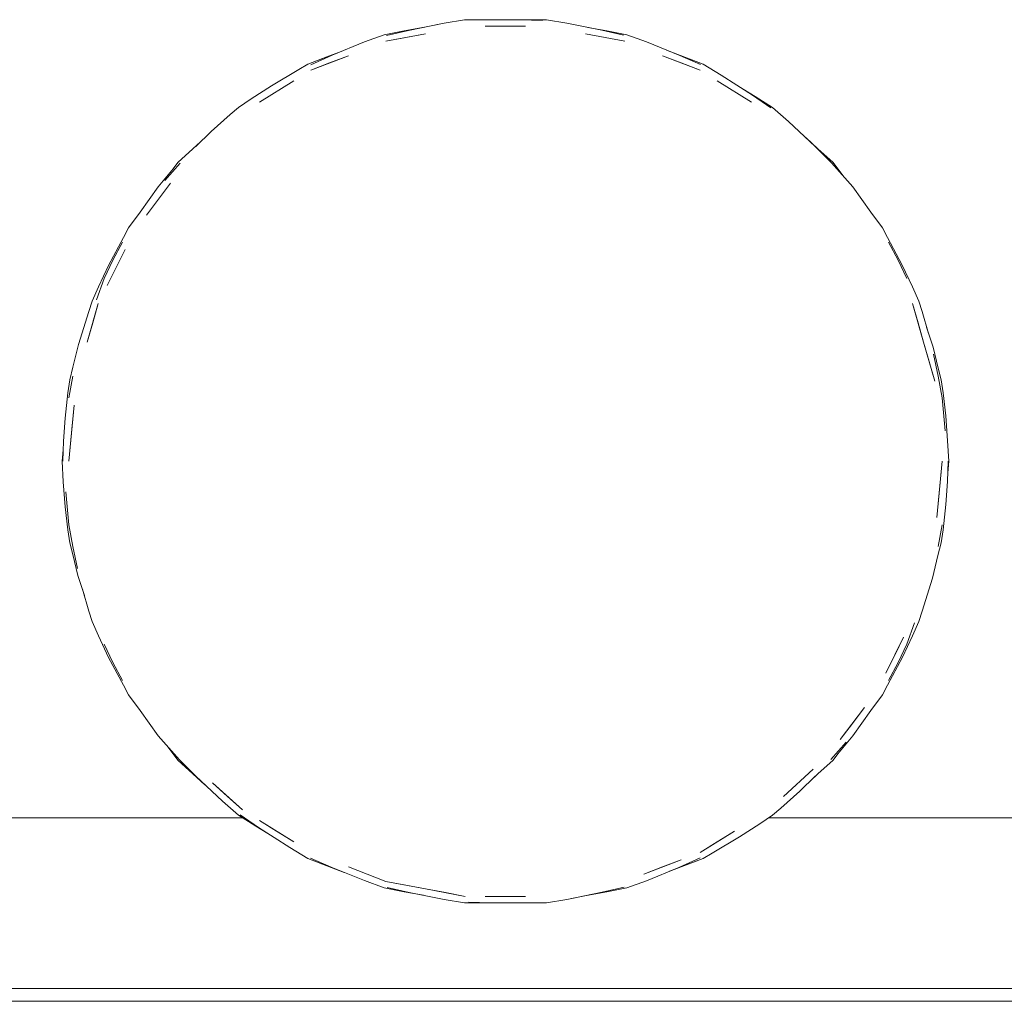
# Model space of a CAD drawing. Header units: millimetres. Extents: x -261 to 187, y -214 to 106.
# Tile 970 of 1056: x -206.727 to -205.948, y 17.782 to 18.558. Entities that reach past the tile are written whole.
import ezdxf

# ---------------------------------------------------------------- set-up
doc = ezdxf.new("R2010")
doc.units = ezdxf.units.MM
doc.header["$LTSCALE"] = 0.005
doc.header["$MEASUREMENT"] = 0
for name, color, linetype, lineweight in [('IFC-Elemento de mobília-Contorno', 9, 'Continuous', 5), ('IFC-Parede padrão-Contorno', 9, 'Continuous', 5), ('IFC-Parede-Contorno', 9, 'Continuous', 5), ('IFC-Viga-Contorno', 9, 'Continuous', 5)]:
    doc.layers.add(name, color=color, linetype=linetype, lineweight=lineweight)

msp = doc.modelspace()

# ---------------------------------------------------------------- linework, layer by layer
at = {"layer": 'IFC-Elemento de mobília-Contorno', "lineweight": 5}
for p, q in [((-206.41939, 18.54979), (-206.39125, 18.55546)), ((-206.40696, 18.5523), (-206.39125, 18.55546)), ((-206.39125, 18.55546), (-206.37516, 18.55824)), ((-206.37516, 18.55824), (-206.35898, 18.55824)), ((-206.35898, 18.55824), (-206.3428, 18.55824)), ((-206.3428, 18.55824), (-206.32662, 18.55824)), ((-206.33117, 18.55807), (-206.31358, 18.55768)), ((-206.32662, 18.55824), (-206.31044, 18.55824)), ((-206.31044, 18.55824), (-206.29435, 18.55549)), ((-206.29435, 18.55549), (-206.2666, 18.54988)), ((-206.45425, 18.54069), (-206.43876, 18.54635)), ((-206.43876, 18.54635), (-206.42286, 18.54933)), ((-206.43733, 18.54129), (-206.406, 18.54715)), ((-206.43679, 18.54581), (-206.41939, 18.54979)), ((-206.42286, 18.54933), (-206.40696, 18.5523)), ((-206.42166, 18.54422), (-206.406, 18.54715)), ((-206.35874, 18.55301), (-206.32686, 18.55301)), ((-206.2796, 18.54715), (-206.24827, 18.54129)), ((-206.2796, 18.54715), (-206.26394, 18.54422)), ((-206.27761, 18.55211), (-206.26274, 18.54933)), ((-206.2666, 18.54988), (-206.24932, 18.54606)), ((-206.26274, 18.54933), (-206.24684, 18.54635)), ((-206.24684, 18.54635), (-206.23136, 18.54062)), ((-206.47984, 18.53031), (-206.45425, 18.54069)), ((-206.43733, 18.54129), (-206.42166, 18.54422)), ((-206.26394, 18.54422), (-206.24827, 18.54129)), ((-206.23136, 18.54062), (-206.20483, 18.5299)), ((-206.49911, 18.52298), (-206.47268, 18.53321)), ((-206.49683, 18.52245), (-206.47984, 18.53031)), ((-206.48402, 18.52882), (-206.47272, 18.5332)), ((-206.21544, 18.53419), (-206.18649, 18.52298)), ((-206.21543, 18.53419), (-206.20158, 18.52882)), ((-206.20483, 18.5299), (-206.18858, 18.52287)), ((-206.50633, 18.51882), (-206.49911, 18.52298)), ((-206.49911, 18.52298), (-206.48402, 18.52882)), ((-206.49676, 18.51827), (-206.46704, 18.52978)), ((-206.49676, 18.51827), (-206.4819, 18.52402)), ((-206.4819, 18.52402), (-206.46704, 18.52978)), ((-206.21855, 18.52978), (-206.18884, 18.51827)), ((-206.21855, 18.52978), (-206.2037, 18.52402)), ((-206.2037, 18.52402), (-206.18884, 18.51827)), ((-206.20158, 18.52882), (-206.18649, 18.52298)), ((-206.18649, 18.52298), (-206.17218, 18.51437)), ((-206.52796, 18.50602), (-206.50633, 18.51882)), ((-206.17218, 18.51437), (-206.14752, 18.49864)), ((-206.53741, 18.4931), (-206.51031, 18.50988)), ((-206.17529, 18.50988), (-206.14819, 18.4931)), ((-206.544, 18.49577), (-206.52796, 18.50602)), ((-206.15833, 18.50554), (-206.14523, 18.49743)), ((-206.55412, 18.48891), (-206.544, 18.49577)), ((-206.14752, 18.49864), (-206.13295, 18.48864)), ((-206.14523, 18.49743), (-206.13148, 18.48891)), ((-206.57557, 18.46979), (-206.56053, 18.4834)), ((-206.56053, 18.4834), (-206.55412, 18.48891)), ((-206.13148, 18.48891), (-206.11885, 18.47775)), ((-206.11885, 18.47775), (-206.09785, 18.45807)), ((-206.58775, 18.45807), (-206.57557, 18.46979)), ((-206.58999, 18.45621), (-206.58409, 18.4616)), ((-206.10496, 18.46474), (-206.09561, 18.45621)), ((-206.60195, 18.44531), (-206.58999, 18.45621)), ((-206.09785, 18.45807), (-206.08492, 18.44513)), ((-206.09561, 18.45621), (-206.08365, 18.44531)), ((-206.61224, 18.43099), (-206.60018, 18.44469)), ((-206.60579, 18.44031), (-206.60195, 18.44531)), ((-206.08492, 18.44513), (-206.06797, 18.4262)), ((-206.08365, 18.44531), (-206.07596, 18.43512)), ((-206.61763, 18.4262), (-206.60579, 18.44031)), ((-206.62687, 18.40362), (-206.60766, 18.42906)), ((-206.61727, 18.41634), (-206.60766, 18.42906)), ((-206.6319, 18.40608), (-206.61763, 18.4262)), ((-206.06797, 18.4262), (-206.0537, 18.40608)), ((-206.62687, 18.40362), (-206.61727, 18.41634)), ((-206.64094, 18.39367), (-206.6319, 18.40608)), ((-206.0537, 18.40608), (-206.04466, 18.39367)), ((-206.64504, 18.38615), (-206.64094, 18.39367)), ((-206.04466, 18.39367), (-206.04055, 18.38615)), ((-206.6568, 18.36393), (-206.64504, 18.38615)), ((-206.65342, 18.36815), (-206.64584, 18.38233)), ((-206.04055, 18.38615), (-206.02888, 18.36409)), ((-206.03976, 18.38233), (-206.03219, 18.36814)), ((-206.65778, 18.34811), (-206.64358, 18.37664)), ((-206.65068, 18.36238), (-206.64358, 18.37664)), ((-206.66027, 18.35358), (-206.65342, 18.36815)), ((-206.03219, 18.36814), (-206.02533, 18.35357)), ((-206.66475, 18.34699), (-206.6568, 18.36393)), ((-206.65778, 18.34811), (-206.65068, 18.36238)), ((-206.02888, 18.36409), (-206.02089, 18.34708)), ((-206.66636, 18.33681), (-206.66027, 18.35358)), ((-206.66979, 18.33575), (-206.66475, 18.34699)), ((-206.02089, 18.34708), (-206.01581, 18.33575)), ((-206.67246, 18.32752), (-206.66979, 18.33575)), ((-206.01581, 18.33575), (-206.01317, 18.32742)), ((-206.68055, 18.30147), (-206.67246, 18.32752)), ((-206.67361, 18.30319), (-206.66489, 18.33385)), ((-206.66925, 18.31852), (-206.66489, 18.33385)), ((-206.02071, 18.33385), (-206.01199, 18.30319)), ((-206.02071, 18.33385), (-206.01635, 18.31852)), ((-206.01317, 18.32742), (-206.00827, 18.31017)), ((-206.67361, 18.30319), (-206.66925, 18.31852)), ((-206.01635, 18.31852), (-206.01199, 18.30319)), ((-206.00967, 18.3151), (-206.0044, 18.29945)), ((-206.68494, 18.28361), (-206.68055, 18.30147)), ((-206.01199, 18.30319), (-206.00327, 18.27254)), ((-206.01199, 18.30319), (-206.00763, 18.28787)), ((-206.0044, 18.29945), (-206.00044, 18.28277)), ((-206.00417, 18.29375), (-206.00045, 18.27641)), ((-206.6875, 18.27351), (-206.68494, 18.28361)), ((-206.00763, 18.28787), (-206.00327, 18.27254)), ((-206.00044, 18.28277), (-205.9981, 18.27351)), ((-206.68891, 18.26315), (-206.6875, 18.27351)), ((-206.68819, 18.25921), (-206.68514, 18.27634)), ((-206.00045, 18.27641), (-205.99741, 18.25921)), ((-205.9981, 18.27351), (-205.99669, 18.26315)), ((-206.69119, 18.24326), (-206.68891, 18.26315)), ((-205.99741, 18.25921), (-205.99509, 18.23321)), ((-205.99669, 18.26315), (-205.99451, 18.24507)), ((-206.68821, 18.20907), (-206.6841, 18.25346)), ((-206.68587, 18.23438), (-206.6841, 18.25346)), ((-206.69243, 18.22504), (-206.69119, 18.24326)), ((-205.99451, 18.24507), (-205.99301, 18.2252)), ((-206.68821, 18.20907), (-206.68587, 18.23438)), ((-206.69287, 18.20907), (-206.69243, 18.22504)), ((-205.99301, 18.2252), (-205.99213, 18.20907)), ((-206.69347, 18.20907), (-206.69262, 18.21825)), ((-206.69347, 18.20907), (-206.69262, 18.21824)), ((-206.69347, 18.20907), (-206.69259, 18.19294)), ((-206.0015, 18.16468), (-205.99739, 18.20907)), ((-205.99973, 18.18377), (-205.99739, 18.20907)), ((-205.99317, 18.1931), (-205.99273, 18.20907)), ((-205.99298, 18.19991), (-205.99213, 18.20907)), ((-206.69259, 18.19294), (-206.69109, 18.17307)), ((-205.99441, 18.17489), (-205.99317, 18.1931)), ((-206.69051, 18.18493), (-206.68819, 18.15892)), ((-206.0015, 18.16468), (-205.99973, 18.18377)), ((-206.69109, 18.17307), (-206.68891, 18.155)), ((-205.99669, 18.155), (-205.99441, 18.17489)), ((-206.68819, 18.15892), (-206.68516, 18.14173)), ((-206.00046, 18.14181), (-205.99741, 18.15892)), ((-206.68891, 18.155), (-206.6875, 18.14463)), ((-205.9981, 18.14463), (-205.99669, 18.155)), ((-206.6875, 18.14463), (-206.68516, 18.13537)), ((-206.68516, 18.14173), (-206.68143, 18.1244)), ((-206.00065, 18.13453), (-205.9981, 18.14463)), ((-206.68516, 18.13537), (-206.68119, 18.11869)), ((-206.00505, 18.11668), (-206.00065, 18.13453)), ((-206.68119, 18.11869), (-206.67593, 18.10306)), ((-206.01314, 18.09062), (-206.00505, 18.11668)), ((-206.67733, 18.10797), (-206.67243, 18.09071)), ((-206.67243, 18.09071), (-206.66979, 18.0824)), ((-206.01581, 18.0824), (-206.01314, 18.09062)), ((-206.66979, 18.0824), (-206.66471, 18.07107)), ((-206.02533, 18.06456), (-206.01924, 18.08134)), ((-206.02085, 18.07115), (-206.01581, 18.0824)), ((-206.66471, 18.07107), (-206.65672, 18.05406)), ((-206.0288, 18.05421), (-206.02085, 18.07115)), ((-206.66027, 18.06458), (-206.65341, 18.05001)), ((-206.04202, 18.0415), (-206.02782, 18.07003)), ((-206.03492, 18.05576), (-206.02782, 18.07003)), ((-206.03218, 18.04999), (-206.02533, 18.06456)), ((-206.04202, 18.0415), (-206.03492, 18.05576)), ((-206.65672, 18.05406), (-206.64504, 18.03199)), ((-206.65341, 18.05001), (-206.64584, 18.03581)), ((-206.04055, 18.03199), (-206.0288, 18.05421)), ((-206.03976, 18.03581), (-206.03218, 18.04999)), ((-206.64504, 18.03199), (-206.64094, 18.02447)), ((-206.04466, 18.02447), (-206.04055, 18.03199)), ((-206.64094, 18.02447), (-206.6319, 18.01207)), ((-206.0537, 18.01207), (-206.04466, 18.02447)), ((-206.6319, 18.01207), (-206.61763, 17.99194)), ((-206.07794, 17.98908), (-206.05873, 18.01452)), ((-206.06833, 18.0018), (-206.05873, 18.01452)), ((-206.06797, 17.99194), (-206.0537, 18.01207)), ((-206.07794, 17.98908), (-206.06833, 18.0018)), ((-206.61763, 17.99194), (-206.60068, 17.97301)), ((-206.08542, 17.97345), (-206.07336, 17.98715)), ((-206.07981, 17.97783), (-206.06797, 17.99194)), ((-206.60964, 17.98302), (-206.60195, 17.97283)), ((-206.08365, 17.97283), (-206.07981, 17.97783)), ((-206.60195, 17.97283), (-206.58999, 17.96193)), ((-206.60068, 17.97301), (-206.58775, 17.96007)), ((-206.09561, 17.96193), (-206.08365, 17.97283)), ((-206.58999, 17.96193), (-206.58062, 17.95338)), ((-206.12287, 17.94417), (-206.09931, 17.96563)), ((-206.1015, 17.95656), (-206.09561, 17.96193)), ((-206.58775, 17.96007), (-206.56675, 17.94039)), ((-206.57451, 17.9549), (-206.55096, 17.93343)), ((-206.57451, 17.9549), (-206.56273, 17.94417)), ((-206.11003, 17.94836), (-206.09785, 17.96007)), ((-206.12507, 17.93474), (-206.11003, 17.94836)), ((-206.56675, 17.94039), (-206.55412, 17.92923)), ((-206.56273, 17.94417), (-206.55096, 17.93343)), ((-206.13148, 17.92923), (-206.12507, 17.93474)), ((-206.55412, 17.92923), (-206.54037, 17.92072)), ((-206.55264, 17.9295), (-206.53808, 17.9195)), ((-206.53741, 17.92504), (-206.51031, 17.90826)), ((-206.53741, 17.92504), (-206.52386, 17.91665)), ((-206.15764, 17.91212), (-206.1416, 17.92237)), ((-206.1416, 17.92237), (-206.13148, 17.92923)), ((-206.54037, 17.92072), (-206.52727, 17.9126)), ((-206.53808, 17.9195), (-206.51342, 17.90377)), ((-206.52386, 17.91665), (-206.51031, 17.90826)), ((-206.18884, 17.89987), (-206.16174, 17.91665)), ((-206.17529, 17.90826), (-206.16174, 17.91665)), ((-206.18884, 17.89987), (-206.17529, 17.90826)), ((-206.17927, 17.89932), (-206.15764, 17.91212)), ((-206.51342, 17.90377), (-206.49911, 17.89517)), ((-206.18649, 17.89517), (-206.17927, 17.89932)), ((-206.49911, 17.89517), (-206.47034, 17.88402)), ((-206.49911, 17.89517), (-206.48402, 17.88932)), ((-206.49702, 17.89526), (-206.48077, 17.88823)), ((-206.23341, 17.8826), (-206.2037, 17.89411)), ((-206.21855, 17.88836), (-206.2037, 17.89411)), ((-206.21292, 17.88493), (-206.18649, 17.89517)), ((-206.20576, 17.88783), (-206.18877, 17.89569)), ((-206.20158, 17.88932), (-206.18649, 17.89517)), ((-206.48402, 17.88932), (-206.47036, 17.88403)), ((-206.48077, 17.88823), (-206.45424, 17.87752)), ((-206.46704, 17.88836), (-206.43733, 17.87684)), ((-206.46704, 17.88836), (-206.45218, 17.8826)), ((-206.23341, 17.8826), (-206.21855, 17.88836)), ((-206.23135, 17.87746), (-206.20576, 17.88783)), ((-206.21288, 17.88494), (-206.20158, 17.88932)), ((-206.45424, 17.87752), (-206.43876, 17.87179)), ((-206.45218, 17.8826), (-206.43733, 17.87684)), ((-206.43733, 17.87684), (-206.406, 17.87099)), ((-206.43733, 17.87684), (-206.42166, 17.87392)), ((-206.24684, 17.87179), (-206.23135, 17.87746)), ((-206.43876, 17.87179), (-206.42286, 17.86882)), ((-206.43628, 17.87208), (-206.419, 17.86826)), ((-206.42286, 17.86882), (-206.40768, 17.86598)), ((-206.42166, 17.87392), (-206.406, 17.87099)), ((-206.419, 17.86826), (-206.39125, 17.86266)), ((-206.406, 17.87099), (-206.37467, 17.86513)), ((-206.406, 17.87099), (-206.39033, 17.86806)), ((-206.39033, 17.86806), (-206.37467, 17.86513)), ((-206.29435, 17.86269), (-206.26621, 17.86836)), ((-206.27864, 17.86584), (-206.26274, 17.86882)), ((-206.26621, 17.86836), (-206.24881, 17.87233)), ((-206.26274, 17.86882), (-206.24684, 17.87179)), ((-206.39125, 17.86266), (-206.37516, 17.8599)), ((-206.37202, 17.86046), (-206.35443, 17.86007)), ((-206.35874, 17.86513), (-206.32686, 17.86513)), ((-206.31044, 17.8599), (-206.29435, 17.86269)), ((-206.29435, 17.86269), (-206.27864, 17.86584)), ((-206.37516, 17.8599), (-206.35898, 17.8599)), ((-206.35898, 17.8599), (-206.3428, 17.8599)), ((-206.3428, 17.8599), (-206.32662, 17.8599)), ((-206.32662, 17.8599), (-206.31044, 17.8599))]:
    msp.add_line(p, q, dxfattribs=at)
at = {"layer": 'IFC-Parede padrão-Contorno', "lineweight": 5}
for p, q in [((-206.95251, 17.79216), (-204.9181, 17.79216)), ((-206.95251, 17.78214), (-206.44983, 17.78214))]:
    msp.add_line(p, q, dxfattribs=at)
at = {"layer": 'IFC-Parede-Contorno', "lineweight": 5}
msp.add_line((-206.44983, 17.78214), (-204.66627, 17.78214), dxfattribs=at)
at = {"layer": 'IFC-Viga-Contorno', "lineweight": 5}
for p, q in [((-207.21501, 17.92708), (-206.55065, 17.92708)), ((-206.13465, 17.92708), (-205.44346, 17.92708))]:
    msp.add_line(p, q, dxfattribs=at)

doc.saveas('drawing.dxf')
